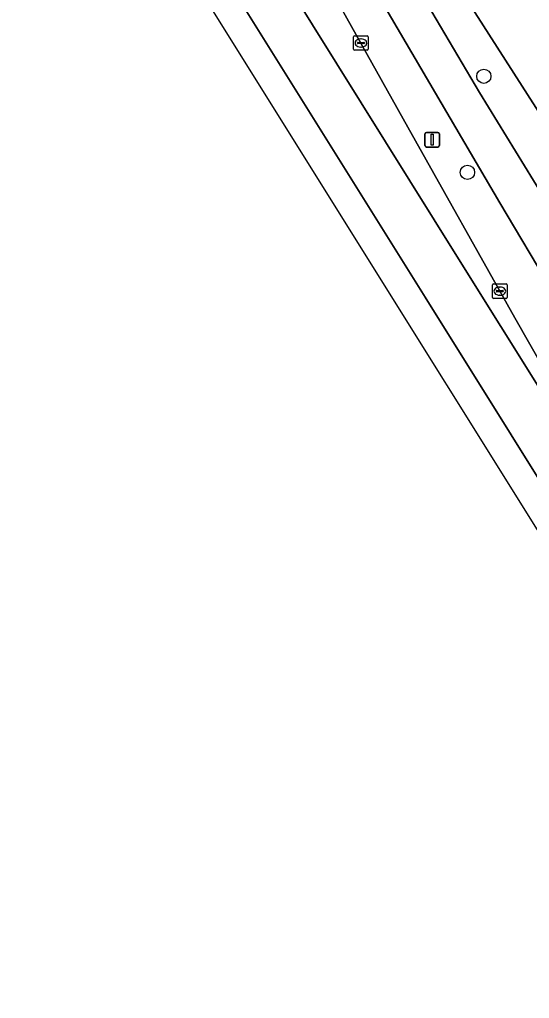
# Model space of a CAD drawing. Extents: x 157767 to 159172, y 387839 to 389425.
# Drawn here: x 158248.5 to 158283.4, y 388070.6 to 388137.7 of the extents above; entities that cross this region are included whole.
import ezdxf

# ---------------------------------------------------------------- set-up
doc = ezdxf.new("R2010")
doc.units = 0
for name, color, linetype in [('IMGEO_Berm_groen', 7, 'Continuous'), ('IMGEO_Boom', 7, 'Continuous'), ('IMGEO_Fietspad_gesloten', 7, 'Continuous'), ('IMGEO_Groenvoorziening', 7, 'Continuous'), ('IMGEO_Kolk', 7, 'Continuous'), ('IMGEO_Lichtmast', 7, 'Continuous'), ('IMGEO_Rijbaan_regionaal_gesloten', 7, 'Continuous')]:
    doc.layers.add(name, color=color, linetype=linetype)

msp = doc.modelspace()

# ---------------------------------------------------------------- linework, layer by layer
at = {"layer": 'IMGEO_Berm_groen'}
for points in [[(158284.447, 388130.761), (158267.054, 388157.932), (158267.593, 388158.305), (158251.677, 388184.006), (158245.465, 388193.775), (158244.861, 388196.895), (158244.443, 388200.045), (158244.365, 388201.777), (158244.402, 388202.182), (158239.306, 388199.147), (158261.497, 388163.28), (158266.953, 388154.792), (158280.022, 388132.677), (158287.415, 388120.635), (158315.068, 388075.588), (158319.468, 388069.305)], [(158316.944, 388068.352), (158315.23, 388070.891), (158312.824, 388074.573), (158310.488, 388078.245), (158307.003, 388083.733), (158304.36, 388088.027), (158300.915, 388093.584), (158297.975, 388098.319), (158294.986, 388103.064), (158292.155, 388107.639), (158288.75, 388113.166), (158284.988, 388119.096), (158281.416, 388125.134), (158272.988, 388139.495), (158269.468, 388145.672), (158265.229, 388152.516), (158260.52, 388160.022), (158252.244, 388173.337), (158248.297, 388179.716)], [(158246.212, 388178.215), (158252.533, 388168.142), (158261.085, 388154.309), (158266.321, 388146.032), (158275.111, 388130.309), (158282.429, 388117.253), (158285.525, 388111.847), (158285.334, 388111.689), (158289.422, 388105.178), (158293.547, 388097.926), (158299.296, 388088.955), (158303.622, 388082.558), (158308.615, 388075.824), (158314.258, 388068.698)]]:
    msp.add_lwpolyline(points, dxfattribs=at)
at = {"layer": 'IMGEO_Boom'}
for centre in [(158280.314, 388133.791), (158279.19, 388127.21)]:
    msp.add_circle(centre, 0.489, dxfattribs=at)
at = {"layer": 'IMGEO_Fietspad_gesloten'}
msp.add_lwpolyline([(158232.483, 388204.808), (158232.627, 388204.625), (158232.935, 388204.148), (158235.139, 388200.738), (158235.262, 388200.811), (158239.886, 388193.297), (158243.147, 388188.042), (158244.593, 388185.713), (158248.297, 388179.716), (158252.244, 388173.337), (158260.52, 388160.022), (158265.229, 388152.516), (158269.468, 388145.672), (158272.988, 388139.495), (158281.416, 388125.134), (158284.988, 388119.096), (158287.415, 388120.635), (158280.022, 388132.677), (158266.953, 388154.792), (158261.497, 388163.28), (158239.306, 388199.147)], dxfattribs=at)
at = {"layer": 'IMGEO_Groenvoorziening'}
msp.add_lwpolyline([(158271.655, 388154.023), (158267.593, 388158.305), (158267.054, 388157.932), (158284.447, 388130.761), (158286.875, 388132.424), (158325.934, 388069.445), (158327.152, 388067.75), (158328.562, 388066.211), (158332.728, 388062.537)], dxfattribs=at)
msp.add_arc((158230.742, 388100.734), 66.48, 32.89863, 43.12693, dxfattribs=at)
msp.add_arc((158230.742, 388100.734), 66.48, 32.89863, 43.12693, dxfattribs=at)
at = {"layer": 'IMGEO_Kolk'}
for p, q in [((158271.392, 388135.641), (158271.392, 388136.493)), ((158271.467, 388136.567), (158272.319, 388136.567)), ((158272.393, 388136.493), (158272.393, 388135.641)), ((158271.651, 388136.061), (158271.651, 388136.073)), ((158272.089, 388136.024), (158271.691, 388136.024)), ((158271.694, 388136.11), (158272.092, 388136.11)), ((158271.88, 388136.347), (158271.905, 388136.347)), ((158272.135, 388136.073), (158272.135, 388136.061)), ((158272.319, 388135.567), (158271.467, 388135.567)), ((158271.903, 388135.787), (158271.878, 388135.787)), ((158280.907, 388118.651), (158280.907, 388119.503)), ((158280.982, 388119.577), (158281.834, 388119.577)), ((158281.166, 388119.071), (158281.166, 388119.083)), ((158281.209, 388119.12), (158281.607, 388119.12)), ((158281.395, 388119.357), (158281.42, 388119.357)), ((158281.65, 388119.083), (158281.65, 388119.071)), ((158281.908, 388119.503), (158281.908, 388118.651)), ((158281.834, 388118.577), (158280.982, 388118.577)), ((158281.604, 388119.034), (158281.206, 388119.034)), ((158281.418, 388118.797), (158281.393, 388118.797))]:
    msp.add_line(p, q, dxfattribs=at)
for points in [[(158271.392, 388135.641), (158271.392, 388136.493)], [(158271.467, 388136.567), (158272.319, 388136.567)], [(158272.393, 388136.493), (158272.393, 388135.641)], [(158272.319, 388135.567), (158271.467, 388135.567)], [(158280.907, 388118.651), (158280.907, 388119.503)], [(158280.982, 388119.577), (158281.834, 388119.577)], [(158281.908, 388119.503), (158281.908, 388118.651)], [(158281.834, 388118.577), (158280.982, 388118.577)]]:
    msp.add_lwpolyline(points, dxfattribs=at)
for centre, radius, start, end in [((158271.469, 388136.491), 0.0765, 91.55205, 178.44795), ((158271.469, 388136.491), 0.0765, 91.55205, 178.44795), ((158272.317, 388136.491), 0.0765, 1.55205, 88.44795), ((158272.317, 388136.491), 0.0765, 1.55205, 88.44795), ((158271.691, 388136.07), 0.0403, 85.87752, 175.75265), ((158271.688, 388136.06), 0.0366, 178.93798, 274.71019), ((158272.092, 388136.067), 0.043, 264.86636, 352.45326), ((158272.096, 388136.072), 0.0386, 1.73085, 96.63898), ((158271.469, 388135.643), 0.0765, 181.55205, 268.44795), ((158271.469, 388135.643), 0.0765, 181.55205, 268.44795), ((158272.317, 388135.643), 0.0765, 271.55205, 358.44795), ((158272.317, 388135.643), 0.0765, 271.55205, 358.44795), ((158280.984, 388119.501), 0.0765, 91.55205, 178.44795), ((158280.984, 388119.501), 0.0765, 91.55205, 178.44795), ((158281.206, 388119.08), 0.0403, 85.87752, 175.75265), ((158281.203, 388119.07), 0.0366, 178.93798, 274.71019), ((158281.607, 388119.077), 0.043, 264.86636, 352.45326), ((158281.611, 388119.082), 0.0386, 1.73085, 96.63898), ((158281.832, 388119.501), 0.0765, 1.55205, 88.44795), ((158281.832, 388119.501), 0.0765, 1.55205, 88.44795), ((158280.984, 388118.653), 0.0765, 181.55205, 268.44795), ((158280.984, 388118.653), 0.0765, 181.55205, 268.44795), ((158281.832, 388118.653), 0.0765, 271.55205, 358.44795), ((158281.832, 388118.653), 0.0765, 271.55205, 358.44795)]:
    msp.add_arc(centre, radius, start, end, dxfattribs=at)
for centre, major_axis, ratio, start_param, end_param in [((158271.879, 388136.067), (-0.387, 0.002), 0.722429, 4.712389, 7.853982), ((158271.904, 388136.067), (-0.39, 0.002), 0.717154, 1.570796, 4.712389), ((158281.394, 388119.077), (-0.387, 0.002), 0.722429, 4.712389, 7.853982), ((158281.419, 388119.077), (-0.39, 0.002), 0.717154, 1.570796, 4.712389)]:
    msp.add_ellipse(centre, major_axis=major_axis, ratio=ratio, start_param=start_param, end_param=end_param, dxfattribs=at)
at = {"layer": 'IMGEO_Lichtmast'}
for p, q in [((158276.279, 388129.043), (158276.279, 388129.843)), ((158276.279, 388129.843), (158276.279, 388129.043)), ((158276.379, 388129.943), (158277.169, 388129.943)), ((158277.169, 388129.943), (158276.379, 388129.943)), ((158277.269, 388129.843), (158277.269, 388129.043)), ((158277.269, 388129.043), (158277.269, 388129.843)), ((158277.169, 388128.943), (158276.379, 388128.943)), ((158276.379, 388128.943), (158277.169, 388128.943))]:
    msp.add_line(p, q, dxfattribs=at)
msp.add_lwpolyline([(158276.699, 388129.818), (158276.849, 388129.818), (158276.849, 388129.068), (158276.699, 388129.068), (158276.699, 388129.818)], dxfattribs=at)
for centre, start, end in [((158276.379, 388129.843), 90, 180), ((158276.379, 388129.843), 90, 180), ((158277.169, 388129.843), 0, 90), ((158277.169, 388129.843), 360, 90), ((158276.379, 388129.043), 180, 270), ((158276.379, 388129.043), 180, 270), ((158277.169, 388129.043), 270, 0), ((158277.169, 388129.043), 270, 0)]:
    msp.add_arc(centre, 0.1, start, end, dxfattribs=at)
at = {"layer": 'IMGEO_Rijbaan_regionaal_gesloten'}
for points in [[(158235.624, 388195.113), (158232.992, 388199.459), (158230.649, 388198.051), (158231.708, 388196.396), (158239.393, 388184.08), (158245.322, 388174.532), (158278.58, 388121.287), (158287.382, 388107.215), (158289.422, 388105.178), (158285.334, 388111.689), (158285.525, 388111.847), (158282.429, 388117.253), (158275.111, 388130.309), (158266.321, 388146.032), (158261.085, 388154.309), (158252.533, 388168.142), (158246.212, 388178.215), (158243.333, 388182.803)], [(158451.495, 387844.239), (158452.803, 387845.02), (158451.525, 387846.948), (158442.147, 387860.938), (158426.868, 387883.332), (158408.412, 387910.456), (158399.457, 387923.695), (158386.757, 387942.891), (158379.772, 387953.65), (158360.952, 387983.276), (158344.038, 388010.284), (158333.452, 388027.227), (158314.654, 388057.246), (158299.748, 388081.131), (158276.299, 388118.666), (158263.511, 388139.131), (158246.505, 388166.455), (158235.872, 388183.535), (158227.894, 388196.396), (158226.486, 388195.55), (158248.484, 388159.503), (158365.233, 387972.762)]]:
    msp.add_lwpolyline(points, close=True, dxfattribs=at)
for points in [[(158344.205, 388022.734), (158338.107, 388032.717), (158337.771, 388033.267), (158332.851, 388041.162), (158328.755, 388047.903), (158325.725, 388052.558), (158321.212, 388059.594), (158320.866, 388060.134), (158319.396, 388062.058), (158314.258, 388068.698), (158308.615, 388075.824), (158303.622, 388082.558), (158299.296, 388088.955), (158293.547, 388097.926), (158289.422, 388105.178), (158287.382, 388107.215), (158278.58, 388121.287), (158245.322, 388174.532)], [(158246.505, 388166.455), (158263.511, 388139.131), (158276.299, 388118.666), (158299.748, 388081.131), (158314.654, 388057.246), (158333.452, 388027.227), (158344.038, 388010.284), (158360.952, 387983.276), (158379.772, 387953.65), (158386.757, 387942.891), (158399.457, 387923.695), (158408.412, 387910.456), (158426.868, 387883.332), (158442.147, 387860.938), (158451.525, 387846.948), (158452.803, 387845.02), (158456.206, 387847.053), (158455.2, 387848.498), (158450.464, 387855.42)]]:
    msp.add_lwpolyline(points, dxfattribs=at)

doc.saveas('drawing.dxf')
